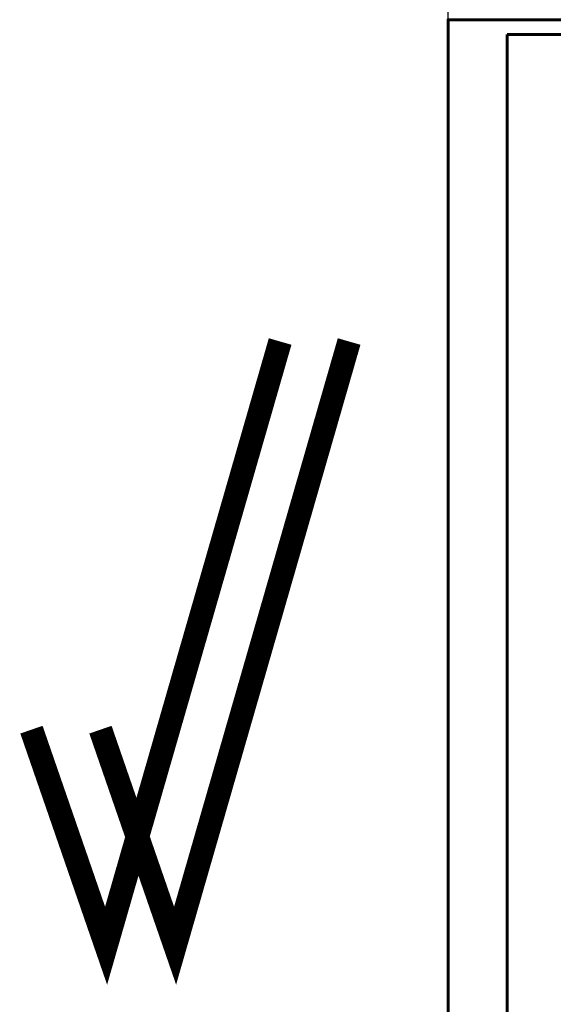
# Model space of a CAD drawing. Header units: millimetres. Extents: x 2063114 to 14983986, y -126020516 to 213791.
# Tile 569 of 656: x 2305842 to 2323963, y -333107 to -299691. Entities that reach past the tile are written whole.
import ezdxf

# ---------------------------------------------------------------- set-up
doc = ezdxf.new("R2010")
doc.units = ezdxf.units.MM
doc.layers.add('_print', color=6, linetype='Continuous', lineweight=60, plot=False)
doc.layers.add('раз.нар', color=250, linetype='Continuous', lineweight=20)

# ---------------------------------------------------------------- blocks, each defined once
blk = doc.blocks.new('*U1596')
at = {"color": 0, "ltscale": 25}
blk.add_lwpolyline([(-59400, 42000), (0, 42000), (0, 0), (-59400, 0)], close=True, dxfattribs=at)
blk = doc.blocks.new('*U1595')
at = {"color": 0, "ltscale": 25}
blk.add_lwpolyline([(-59400, 42000), (0, 42000), (0, 0), (-59400, 0)], close=True, dxfattribs=at)
at = {"color": 0, "lineweight": 60, "ltscale": 25}
blk.add_lwpolyline([(-57400, 41500), (-500, 41500), (-500, 500), (-57400, 500)], close=True, dxfattribs=at)

msp = doc.modelspace()

# ---------------------------------------------------------------- linework, layer by layer
at = {"layer": '_print', "ltscale": 100}
msp.add_lwpolyline([(2379792.08613, -341691.31434), (2320392.08613, -341691.31434), (2320392.08613, -299691.31434), (2379792.08613, -299691.31434)], close=True, dxfattribs=at)
at = {"layer": 'раз.нар', "color": 3, "const_width": 800}
for points in [[(2306242.32926, -323786.33957), (2308776.65234, -331117.79712), (2314686.467, -310612.93013)], [(2308585.15234, -323786.33957), (2311119.47542, -331117.79712), (2317029.29008, -310612.93013)]]:
    msp.add_lwpolyline(points, dxfattribs=at)

# ---------------------------------------------------------------- block references
for name, p in [('*U1596', (2379792.08613, -299691.31434)), ('*U1595', (2379792.08613, -341691.31434))]:
    msp.add_blockref(name, p)

doc.saveas('drawing.dxf')
